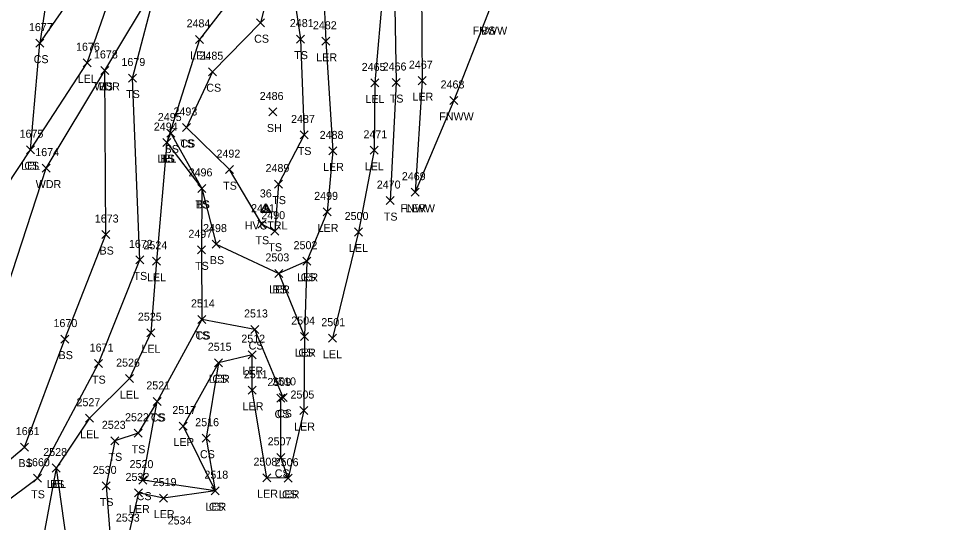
# Model space of a CAD drawing. Extents: x 1483143 to 1488182, y 802902 to 807581.
# Drawn here: x 1487754.7 to 1487987.2, y 805974.5 to 806100.3 of the extents above; entities that cross this region are included whole.
import ezdxf

# ---------------------------------------------------------------- set-up
doc = ezdxf.new("R2010")
doc.units = 0
for name, color, linetype in [('C_A', 7, 'Continuous'), ('C_I', 7, 'Continuous'), ('CPSM', 7, 'Continuous'), ('L_A', 7, 'Continuous'), ('L_I', 7, 'Continuous'), ('L_TIC', 7, 'Continuous'), ('LARO', 7, 'Continuous'), ('LAWA', 7, 'Continuous'), ('LELB', 7, 'Continuous'), ('LFNC', 7, 'Continuous')]:
    doc.layers.add(name, color=color, linetype=linetype)

msp = doc.modelspace()

# ---------------------------------------------------------------- linework, layer by layer
at = {"layer": 'CPSM'}
for p, q in [((1487815.25, 806051.9), (1487816.5, 806054.06)), ((1487817.75, 806051.9), (1487816.5, 806054.06)), ((1487816.5, 806052.62), (1487816.5, 806054.06)), ((1487815.25, 806051.9), (1487816.5, 806052.62)), ((1487815.25, 806051.9), (1487817.75, 806051.9)), ((1487816.5, 806052.62), (1487816.5, 806052.62)), ((1487816.5, 806052.62), (1487817.75, 806051.9))]:
    msp.add_line(p, q, dxfattribs=at)
at = {"layer": 'L_TIC'}
for points in [[(1487814.12, 806098.24), (1487816.12, 806100.24)], [(1487816.12, 806098.24), (1487814.12, 806100.24)], [(1487759.04, 806093.14), (1487761.04, 806095.14)], [(1487761.04, 806093.14), (1487759.04, 806095.14)], [(1487798.94, 806094.08), (1487800.94, 806096.08)], [(1487800.94, 806094.08), (1487798.94, 806096.08)], [(1487824.17, 806094.15), (1487826.17, 806096.15)], [(1487826.17, 806094.15), (1487824.17, 806096.15)], [(1487830.5, 806093.6), (1487832.5, 806095.6)], [(1487832.5, 806093.6), (1487830.5, 806095.6)], [(1487770.86, 806088.23), (1487772.86, 806090.23)], [(1487772.86, 806088.23), (1487770.86, 806090.23)], [(1487775.28, 806086.32), (1487777.28, 806088.32)], [(1487777.28, 806086.32), (1487775.28, 806088.32)], [(1487775.28, 806086.32), (1487777.28, 806088.32)], [(1487777.28, 806086.32), (1487775.28, 806088.32)], [(1487802.16, 806086.01), (1487804.16, 806088.01)], [(1487804.16, 806086.01), (1487802.16, 806088.01)], [(1487782.16, 806084.43), (1487784.16, 806086.43)], [(1487784.16, 806084.43), (1487782.16, 806086.43)], [(1487854.52, 806083.77), (1487856.52, 806085.77)], [(1487856.52, 806083.77), (1487854.52, 806085.77)], [(1487842.73, 806083.2), (1487844.73, 806085.2)], [(1487844.73, 806083.2), (1487842.73, 806085.2)], [(1487848.03, 806083.3), (1487850.03, 806085.3)], [(1487850.03, 806083.3), (1487848.03, 806085.3)], [(1487862.45, 806078.83), (1487864.45, 806080.83)], [(1487864.45, 806078.83), (1487862.45, 806080.83)], [(1487817.26, 806075.95), (1487819.26, 806077.95)], [(1487819.26, 806075.95), (1487817.26, 806077.95)], [(1487795.67, 806072.08), (1487797.67, 806074.08)], [(1487797.67, 806072.08), (1487795.67, 806074.08)], [(1487795.67, 806072.08), (1487797.67, 806074.08)], [(1487797.67, 806072.08), (1487795.67, 806074.08)], [(1487791.76, 806070.69), (1487793.76, 806072.69)], [(1487793.76, 806070.69), (1487791.76, 806072.69)], [(1487825.04, 806070.21), (1487827.04, 806072.21)], [(1487827.04, 806070.21), (1487825.04, 806072.21)], [(1487790.75, 806068.31), (1487792.75, 806070.31)], [(1487792.75, 806068.31), (1487790.75, 806070.31)], [(1487790.75, 806068.31), (1487792.75, 806070.31)], [(1487792.75, 806068.31), (1487790.75, 806070.31)], [(1487790.75, 806068.31), (1487792.75, 806070.31)], [(1487792.75, 806068.31), (1487790.75, 806070.31)], [(1487756.71, 806066.53), (1487758.71, 806068.53)], [(1487758.71, 806066.53), (1487756.71, 806068.53)], [(1487756.71, 806066.53), (1487758.71, 806068.53)], [(1487758.71, 806066.53), (1487756.71, 806068.53)], [(1487832.19, 806066.23), (1487834.19, 806068.23)], [(1487834.19, 806066.23), (1487832.19, 806068.23)], [(1487842.56, 806066.38), (1487844.56, 806068.38)], [(1487844.56, 806066.38), (1487842.56, 806068.38)], [(1487760.62, 806061.94), (1487762.62, 806063.94)], [(1487762.62, 806061.94), (1487760.62, 806063.94)], [(1487806.41, 806061.56), (1487808.41, 806063.56)], [(1487808.41, 806061.56), (1487806.41, 806063.56)], [(1487818.68, 806057.95), (1487820.68, 806059.95)], [(1487820.68, 806057.95), (1487818.68, 806059.95)], [(1487799.5, 806056.87), (1487801.5, 806058.87)], [(1487801.5, 806056.87), (1487799.5, 806058.87)], [(1487799.5, 806056.87), (1487801.5, 806058.87)], [(1487801.5, 806056.87), (1487799.5, 806058.87)], [(1487852.77, 806055.92), (1487854.77, 806057.92)], [(1487854.77, 806055.92), (1487852.77, 806057.92)], [(1487852.77, 806055.92), (1487854.77, 806057.92)], [(1487854.77, 806055.92), (1487852.77, 806057.92)], [(1487846.55, 806053.83), (1487848.55, 806055.83)], [(1487848.55, 806053.83), (1487846.55, 806055.83)], [(1487830.83, 806051.01), (1487832.83, 806053.01)], [(1487832.83, 806051.01), (1487830.83, 806053.01)], [(1487814.48, 806047.93), (1487816.48, 806049.93)], [(1487816.48, 806047.93), (1487814.48, 806049.93)], [(1487817.7, 806046.19), (1487819.7, 806048.19)], [(1487819.7, 806046.19), (1487817.7, 806048.19)], [(1487775.49, 806045.35), (1487777.49, 806047.35)], [(1487777.49, 806045.35), (1487775.49, 806047.35)], [(1487838.59, 806045.99), (1487840.59, 806047.99)], [(1487840.59, 806045.99), (1487838.59, 806047.99)], [(1487799.39, 806041.54), (1487801.39, 806043.54)], [(1487801.39, 806041.54), (1487799.39, 806043.54)], [(1487803.06, 806042.97), (1487805.06, 806044.97)], [(1487805.06, 806042.97), (1487803.06, 806044.97)], [(1487784.01, 806039.02), (1487786.01, 806041.02)], [(1487786.01, 806039.02), (1487784.01, 806041.02)], [(1487788.16, 806038.67), (1487790.16, 806040.67)], [(1487790.16, 806038.67), (1487788.16, 806040.67)], [(1487825.75, 806038.7), (1487827.75, 806040.7)], [(1487827.75, 806038.7), (1487825.75, 806040.7)], [(1487825.75, 806038.7), (1487827.75, 806040.7)], [(1487827.75, 806038.7), (1487825.75, 806040.7)], [(1487818.72, 806035.65), (1487820.72, 806037.65)], [(1487820.72, 806035.65), (1487818.72, 806037.65)], [(1487818.72, 806035.65), (1487820.72, 806037.65)], [(1487820.72, 806035.65), (1487818.72, 806037.65)], [(1487799.48, 806024.16), (1487801.48, 806026.16)], [(1487801.48, 806024.16), (1487799.48, 806026.16)], [(1487799.48, 806024.16), (1487801.48, 806026.16)], [(1487801.48, 806024.16), (1487799.48, 806026.16)], [(1487786.77, 806020.85), (1487788.77, 806022.85)], [(1487788.77, 806020.85), (1487786.77, 806022.85)], [(1487812.73, 806021.65), (1487814.73, 806023.65)], [(1487814.73, 806021.65), (1487812.73, 806023.65)], [(1487765.26, 806019.25), (1487767.26, 806021.25)], [(1487767.26, 806019.25), (1487765.26, 806021.25)], [(1487825.17, 806019.88), (1487827.17, 806021.88)], [(1487827.17, 806019.88), (1487825.17, 806021.88)], [(1487825.17, 806019.88), (1487827.17, 806021.88)], [(1487827.17, 806019.88), (1487825.17, 806021.88)], [(1487832.11, 806019.48), (1487834.11, 806021.48)], [(1487834.11, 806019.48), (1487832.11, 806021.48)], [(1487812.04, 806015.36), (1487814.04, 806017.36)], [(1487814.04, 806015.36), (1487812.04, 806017.36)], [(1487773.65, 806013.13), (1487775.65, 806015.13)], [(1487775.65, 806013.13), (1487773.65, 806015.13)], [(1487803.68, 806013.34), (1487805.68, 806015.34)], [(1487805.68, 806013.34), (1487803.68, 806015.34)], [(1487803.68, 806013.34), (1487805.68, 806015.34)], [(1487805.68, 806013.34), (1487803.68, 806015.34)], [(1487781.39, 806009.38), (1487783.39, 806011.38)], [(1487783.39, 806009.38), (1487781.39, 806011.38)], [(1487812.1, 806006.48), (1487814.1, 806008.48)], [(1487814.1, 806006.48), (1487812.1, 806008.48)], [(1487819.22, 806004.53), (1487821.22, 806006.53)], [(1487821.22, 806004.53), (1487819.22, 806006.53)], [(1487819.84, 806004.7), (1487821.84, 806006.7)], [(1487821.84, 806004.7), (1487819.84, 806006.7)], [(1487788.32, 806003.69), (1487790.32, 806005.69)], [(1487790.32, 806003.69), (1487788.32, 806005.69)], [(1487788.32, 806003.69), (1487790.32, 806005.69)], [(1487790.32, 806003.69), (1487788.32, 806005.69)], [(1487824.98, 806001.41), (1487826.98, 806003.41)], [(1487826.98, 806001.41), (1487824.98, 806003.41)], [(1487771.44, 805999.5), (1487773.44, 806001.5)], [(1487773.44, 805999.5), (1487771.44, 806001.5)], [(1487794.81, 805997.55), (1487796.81, 805999.55)], [(1487796.81, 805997.55), (1487794.81, 805999.55)], [(1487783.57, 805995.75), (1487785.57, 805997.75)], [(1487785.57, 805995.75), (1487783.57, 805997.75)], [(1487777.77, 805993.85), (1487779.77, 805995.85)], [(1487779.77, 805993.85), (1487777.77, 805995.85)], [(1487800.58, 805994.51), (1487802.58, 805996.51)], [(1487802.58, 805994.51), (1487800.58, 805996.51)], [(1487755.23, 805992.29), (1487757.23, 805994.29)], [(1487757.23, 805992.29), (1487755.23, 805994.29)], [(1487819.26, 805989.73), (1487821.26, 805991.73)], [(1487821.26, 805989.73), (1487819.26, 805991.73)], [(1487763.14, 805987.07), (1487765.14, 805989.07)], [(1487765.14, 805987.07), (1487763.14, 805989.07)], [(1487763.14, 805987.07), (1487765.14, 805989.07)], [(1487765.14, 805987.07), (1487763.14, 805989.07)], [(1487758.45, 805984.51), (1487760.45, 805986.51)], [(1487760.45, 805984.51), (1487758.45, 805986.51)], [(1487784.78, 805984.04), (1487786.78, 805986.04)], [(1487786.78, 805984.04), (1487784.78, 805986.04)], [(1487815.73, 805984.65), (1487817.73, 805986.65)], [(1487817.73, 805984.65), (1487815.73, 805986.65)], [(1487821.1, 805984.51), (1487823.1, 805986.51)], [(1487823.1, 805984.51), (1487821.1, 805986.51)], [(1487821.1, 805984.51), (1487823.1, 805986.51)], [(1487823.1, 805984.51), (1487821.1, 805986.51)], [(1487775.59, 805982.59), (1487777.59, 805984.59)], [(1487777.59, 805982.59), (1487775.59, 805984.59)], [(1487802.82, 805981.4), (1487804.82, 805983.4)], [(1487804.82, 805981.4), (1487802.82, 805983.4)], [(1487802.82, 805981.4), (1487804.82, 805983.4)], [(1487804.82, 805981.4), (1487802.82, 805983.4)], [(1487783.69, 805980.84), (1487785.69, 805982.84)], [(1487785.69, 805980.84), (1487783.69, 805982.84)], [(1487789.91, 805979.55), (1487791.91, 805981.55)], [(1487791.91, 805979.55), (1487789.91, 805981.55)]]:
    msp.add_lwpolyline(points, dxfattribs=at)
at = {"layer": 'LARO'}
for points in [[(1487707.45, 805965.6), (1487711.43, 805989.94), (1487729.08, 806015.73), (1487727.61, 806022.94), (1487733.3, 806030.69), (1487757.71, 806067.53), (1487771.86, 806089.23), (1487780.18, 806113.12), (1487784.99, 806127.88), (1487795.38, 806142.88), (1487798.38, 806154.92), (1487804.62, 806182.65), (1487809.88, 806200.54), (1487812.82, 806221.22), (1487820.35, 806238.57)], [(1487840.18, 806185.42), (1487834.67, 806182.6), (1487822.58, 806178.25), (1487811.01, 806152.68), (1487805.8, 806138.73), (1487805.57, 806125.09), (1487812.67, 806122.39), (1487808.76, 806106.51), (1487799.94, 806095.08), (1487791.75, 806069.31), (1487789.16, 806039.67), (1487787.77, 806021.85), (1487782.39, 806010.38), (1487772.44, 806000.5), (1487764.14, 805988.07), (1487767.26, 805965.45), (1487766, 805943.66), (1487763.65, 805933.94), (1487758.69, 805910.3), (1487765.4, 805900.12), (1487775.65, 805902.89)], [(1487840.18, 806185.42), (1487835.66, 806164.95), (1487831.66, 806144.04), (1487829.9, 806129.52), (1487831.5, 806094.6), (1487833.19, 806067.23), (1487831.83, 806052.01), (1487826.75, 806039.7), (1487819.72, 806036.65), (1487826.17, 806020.88), (1487825.98, 806002.41), (1487822.1, 805985.51), (1487816.73, 805985.65), (1487813.1, 806007.48), (1487813.04, 806016.36), (1487804.68, 806014.34), (1487795.81, 805998.55), (1487803.82, 805982.4), (1487790.91, 805980.55), (1487784.69, 805981.84), (1487782.27, 805971.68), (1487795.22, 805970.97), (1487803.27, 805964.29)], [(1487846.54, 806137.93), (1487845.8, 806108.14), (1487843.73, 806084.2), (1487843.56, 806067.38), (1487839.59, 806046.99), (1487833.11, 806020.48)], [(1487846.54, 806137.93), (1487849, 806136.84), (1487853.87, 806130.86), (1487855.38, 806107.81), (1487855.52, 806084.77), (1487853.77, 806056.92)]]:
    msp.add_lwpolyline(points, dxfattribs=at)
at = {"layer": 'LAWA'}
msp.add_lwpolyline([(1487715.74, 805966.94), (1487726.15, 805982.46), (1487744.09, 806004.51), (1487749.42, 806025.91), (1487761.62, 806062.94), (1487776.28, 806087.32), (1487789.38, 806109.3), (1487794.61, 806131.39), (1487795.38, 806142.88), (1487801.9, 806153.24), (1487808.85, 806177.73)], dxfattribs=at)
at = {"layer": 'LELB'}
for points in [[(1487757.71, 806067.53), (1487760.04, 806094.14), (1487773.37, 806113.36), (1487779.29, 806132.06), (1487783.71, 806148.49), (1487786.32, 806159.92), (1487787.17, 806171.8), (1487787.1, 806178.9), (1487792.12, 806188.44), (1487794.57, 806202.91), (1487794.92, 806209.76), (1487797.73, 806226.32), (1487803.44, 806236.71), (1487808.19, 806250.46), (1487814.65, 806254.45)], [(1487847.14, 806223.2), (1487840.13, 806209.19), (1487831.79, 806197.78), (1487834.67, 806182.6), (1487832.99, 806166.2), (1487821.17, 806144.33), (1487820.15, 806130.73), (1487817.72, 806127.4), (1487821.03, 806122.4), (1487825.17, 806095.15), (1487826.04, 806071.21), (1487819.68, 806058.95), (1487818.7, 806047.19), (1487815.48, 806048.93), (1487807.41, 806062.56), (1487796.67, 806073.08)], [(1487849, 806136.84), (1487848.66, 806107.74), (1487849.03, 806084.3), (1487847.55, 806054.83)], [(1487821.03, 806122.4), (1487815.12, 806099.24), (1487803.16, 806087.01), (1487796.67, 806073.08)], [(1487763.26, 806116.01), (1487760.04, 806094.14)], [(1487722.85, 805947.47), (1487728.92, 805957.98), (1487741.86, 805972.44), (1487759.45, 805985.51), (1487774.65, 806014.13), (1487785.01, 806040.02), (1487783.16, 806085.43), (1487789.38, 806109.3)], [(1487714.11, 805946.66), (1487721.66, 805955.35), (1487737.25, 805977.31), (1487756.23, 805993.29), (1487766.26, 806020.25), (1487776.49, 806046.35), (1487776.28, 806087.32)], [(1487791.75, 806069.31), (1487792.76, 806071.69), (1487800.5, 806057.87), (1487804.06, 806043.97), (1487819.72, 806036.65)], [(1487791.75, 806069.31), (1487800.5, 806057.87), (1487800.39, 806042.54), (1487800.48, 806025.16), (1487789.32, 806004.69), (1487784.57, 805996.75), (1487778.77, 805994.85), (1487776.59, 805983.59), (1487777.73, 805968.72), (1487775.54, 805963.15), (1487772.15, 805944.97), (1487769.83, 805925.79)], [(1487826.75, 806039.7), (1487826.17, 806020.88)], [(1487822.1, 805985.51), (1487820.26, 805990.73), (1487820.22, 806005.53), (1487820.84, 806005.7), (1487813.73, 806022.65), (1487800.48, 806025.16)], [(1487804.68, 806014.34), (1487801.58, 805995.51), (1487803.82, 805982.4), (1487785.78, 805985.04), (1487789.32, 806004.69)], [(1487764.14, 805988.07), (1487759.14, 805961.14), (1487754.97, 805933.2), (1487751.38, 805902.85), (1487760.76, 805895.01), (1487760.17, 805881.7)]]:
    msp.add_lwpolyline(points, dxfattribs=at)
at = {"layer": 'LFNC'}
msp.add_lwpolyline([(1487987.25, 806418.51), (1487973.91, 806378.22), (1487965.8, 806351.13), (1487955.89, 806321.22), (1487948.76, 806302.23), (1487939.1, 806274.15), (1487927.43, 806243.4), (1487914.16, 806209.81), (1487898.86, 806171.16), (1487882.05, 806128.03), (1487871.82, 806101.28), (1487863.45, 806079.83), (1487853.77, 806056.92)], dxfattribs=at)

# ---------------------------------------------------------------- texts
at = {"layer": 'C_A'}
msp.add_text('HVCTRL', height=2, dxfattribs=at).set_placement((1487811.2, 806047.62))
at = {"layer": 'C_I'}
msp.add_text('36', height=2, dxfattribs=at).set_placement((1487814.98, 806055.62))
at = {"layer": 'L_A'}
for s, p in [('FNWW', (1487868.16, 806096.28)), ('BS', (1487870.26, 806096.28)), ('CS', (1487813.56, 806094.24)), ('CS', (1487758.48, 806089.14)), ('LEL', (1487797.58, 806090.08)), ('TS', (1487823.58, 806090.15)), ('LER', (1487829.08, 806089.6)), ('LEL', (1487769.49, 806084.23)), ('WDR', (1487773.64, 806082.32)), ('BS', (1487774.72, 806082.32)), ('CS', (1487801.6, 806082.01)), ('TS', (1487781.57, 806080.43)), ('LEL', (1487841.37, 806079.2)), ('TS', (1487847.44, 806079.3)), ('LER', (1487853.11, 806079.77)), ('FNWW', (1487859.8, 806074.83)), ('SH', (1487816.75, 806071.95)), ('TS', (1487795.08, 806068.08)), ('CS', (1487795.11, 806068.08)), ('BS', (1487791.2, 806066.69)), ('TS', (1487824.45, 806066.21)), ('LEL', (1487755.34, 806062.53)), ('CS', (1487756.15, 806062.53)), ('LEL', (1487789.38, 806064.31)), ('TS', (1487790.16, 806064.31)), ('BS', (1487790.19, 806064.31)), ('LER', (1487830.77, 806062.23)), ('LEL', (1487841.2, 806062.38)), ('WDR', (1487758.99, 806057.94)), ('TS', (1487805.82, 806057.56)), ('TS', (1487818.09, 806053.95)), ('TS', (1487798.91, 806052.87)), ('BS', (1487798.94, 806052.87)), ('FNWW', (1487850.12, 806051.92)), ('LER', (1487851.36, 806051.92)), ('TS', (1487845.96, 806049.83)), ('LER', (1487829.41, 806047.01)), ('TS', (1487813.89, 806043.93)), ('TS', (1487817.11, 806042.19)), ('LEL', (1487837.23, 806041.99)), ('BS', (1487774.93, 806041.35)), ('TS', (1487798.8, 806037.54)), ('BS', (1487802.5, 806038.97)), ('TS', (1487783.42, 806035.02)), ('LEL', (1487786.79, 806034.67)), ('LER', (1487824.33, 806034.7)), ('CS', (1487825.19, 806034.7)), ('LER', (1487817.3, 806031.65)), ('BS', (1487818.16, 806031.65)), ('TS', (1487798.89, 806020.16)), ('CS', (1487798.92, 806020.16)), ('LEL', (1487785.41, 806016.85)), ('CS', (1487812.17, 806017.65)), ('CS', (1487824.61, 806015.88)), ('BS', (1487764.7, 806015.25)), ('LER', (1487823.75, 806015.88)), ('LEL', (1487830.75, 806015.48)), ('LER', (1487810.63, 806011.36)), ('TS', (1487773.06, 806009.13)), ('LER', (1487802.26, 806009.34)), ('CS', (1487803.12, 806009.34)), ('LEL', (1487780.03, 806005.38)), ('LER', (1487810.68, 806002.48)), ('TS', (1487787.73, 805999.69)), ('CS', (1487787.76, 805999.69)), ('CS', (1487818.66, 806000.53)), ('CS', (1487819.28, 806000.7)), ('LER', (1487823.56, 805997.41)), ('LEL', (1487770.08, 805995.5)), ('LER', (1487793.4, 805993.55)), ('TS', (1487782.97, 805991.75)), ('CS', (1487800.02, 805990.51)), ('BS', (1487754.67, 805988.29)), ('TS', (1487777.18, 805989.85)), ('CS', (1487818.7, 805985.73)), ('LEL', (1487761.78, 805983.07)), ('BS', (1487762.58, 805983.07)), ('TS', (1487757.86, 805980.51)), ('CS', (1487784.22, 805980.04)), ('LER', (1487814.32, 805980.65)), ('LER', (1487819.68, 805980.51)), ('CS', (1487820.54, 805980.51)), ('TS', (1487775, 805978.59)), ('LER', (1487782.27, 805976.84)), ('LER', (1487801.4, 805977.4)), ('CS', (1487802.26, 805977.4)), ('LER', (1487788.5, 805975.55))]:
    msp.add_text(s, height=2, dxfattribs=at).set_placement(p)
at = {"layer": 'L_I'}
for s, p in [('2484', (1487796.68, 806098.08)), ('2481', (1487822.48, 806098.15)), ('2482', (1487828.24, 806097.6)), ('1677', (1487757.3, 806097.14)), ('1676', (1487769.06, 806092.23)), ('1678', (1487773.54, 806090.32)), ('1678', (1487773.54, 806090.32)), ('1679', (1487780.41, 806088.43)), ('2485', (1487799.9, 806090.01)), ('2465', (1487840.43, 806087.2)), ('2466', (1487845.67, 806087.3)), ('2467', (1487852.22, 806087.77)), ('2468', (1487860.14, 806082.83)), ('2486', (1487814.95, 806079.95)), ('2495', (1487789.5, 806074.69)), ('2493', (1487793.41, 806076.08)), ('2493', (1487793.41, 806076.08)), ('2487', (1487822.78, 806074.21)), ('2494', (1487788.49, 806072.31)), ('2494', (1487788.49, 806072.31)), ('2494', (1487788.49, 806072.31)), ('1675', (1487754.96, 806070.53)), ('1675', (1487754.96, 806070.53)), ('2488', (1487829.93, 806070.23)), ('2471', (1487840.87, 806070.38)), ('1674', (1487758.88, 806065.94)), ('2492', (1487804.15, 806065.56)), ('2496', (1487797.19, 806060.87)), ('2496', (1487797.19, 806060.87)), ('2489', (1487816.41, 806061.95)), ('2470', (1487844.2, 806057.83)), ('2469', (1487850.46, 806059.92)), ('2469', (1487850.46, 806059.92)), ('2499', (1487828.56, 806055.01)), ('2491', (1487812.79, 806051.93)), ('1673', (1487773.75, 806049.35)), ('2490', (1487815.35, 806050.19)), ('2500', (1487836.17, 806049.99)), ('2498', (1487800.8, 806046.97)), ('2497', (1487797.13, 806045.54)), ('1672', (1487782.27, 806043.02)), ('2524', (1487785.9, 806042.67)), ('2502', (1487823.41, 806042.7)), ('2502', (1487823.41, 806042.7)), ('2503', (1487816.38, 806039.65)), ('2503', (1487816.38, 806039.65)), ('2514', (1487797.78, 806028.16)), ('2514', (1487797.78, 806028.16)), ('2513', (1487811.04, 806025.65)), ('1670', (1487763.43, 806023.25)), ('2525', (1487784.51, 806024.85)), ('2504', (1487822.83, 806023.88)), ('2504', (1487822.83, 806023.88)), ('2501', (1487830.34, 806023.48)), ('2512', (1487810.35, 806019.36)), ('1671', (1487772.47, 806017.13)), ('2515', (1487801.98, 806017.34)), ('2515', (1487801.98, 806017.34)), ('2526', (1487779.08, 806013.38)), ('2511', (1487810.98, 806010.48)), ('2521', (1487786.62, 806007.69)), ('2521', (1487786.62, 806007.69)), ('2509', (1487816.87, 806008.53)), ('2510', (1487818.06, 806008.7)), ('2505', (1487822.64, 806005.41)), ('2527', (1487769.18, 806003.5)), ('2522', (1487781.31, 805999.75)), ('2517', (1487793.12, 806001.55)), ('2523', (1487775.51, 805997.85)), ('2516', (1487798.84, 805998.51)), ('1661', (1487754.01, 805996.29)), ('2507', (1487816.93, 805993.73)), ('2528', (1487760.88, 805991.07)), ('2528', (1487760.88, 805991.07)), ('1660', (1487756.57, 805988.51)), ('2520', (1487782.44, 805988.04)), ('2508', (1487813.39, 805988.65)), ('2506', (1487818.7, 805988.51)), ('2506', (1487818.7, 805988.51)), ('2530', (1487773.25, 805986.59)), ('2532', (1487781.43, 805984.84)), ('2519', (1487788.21, 805983.55)), ('2518', (1487801.13, 805985.4)), ('2518', (1487801.13, 805985.4)), ('2533', (1487779.01, 805974.68)), ('2534', (1487791.96, 805973.97))]:
    msp.add_text(s, height=2, dxfattribs=at).set_placement(p)

doc.saveas('drawing.dxf')
